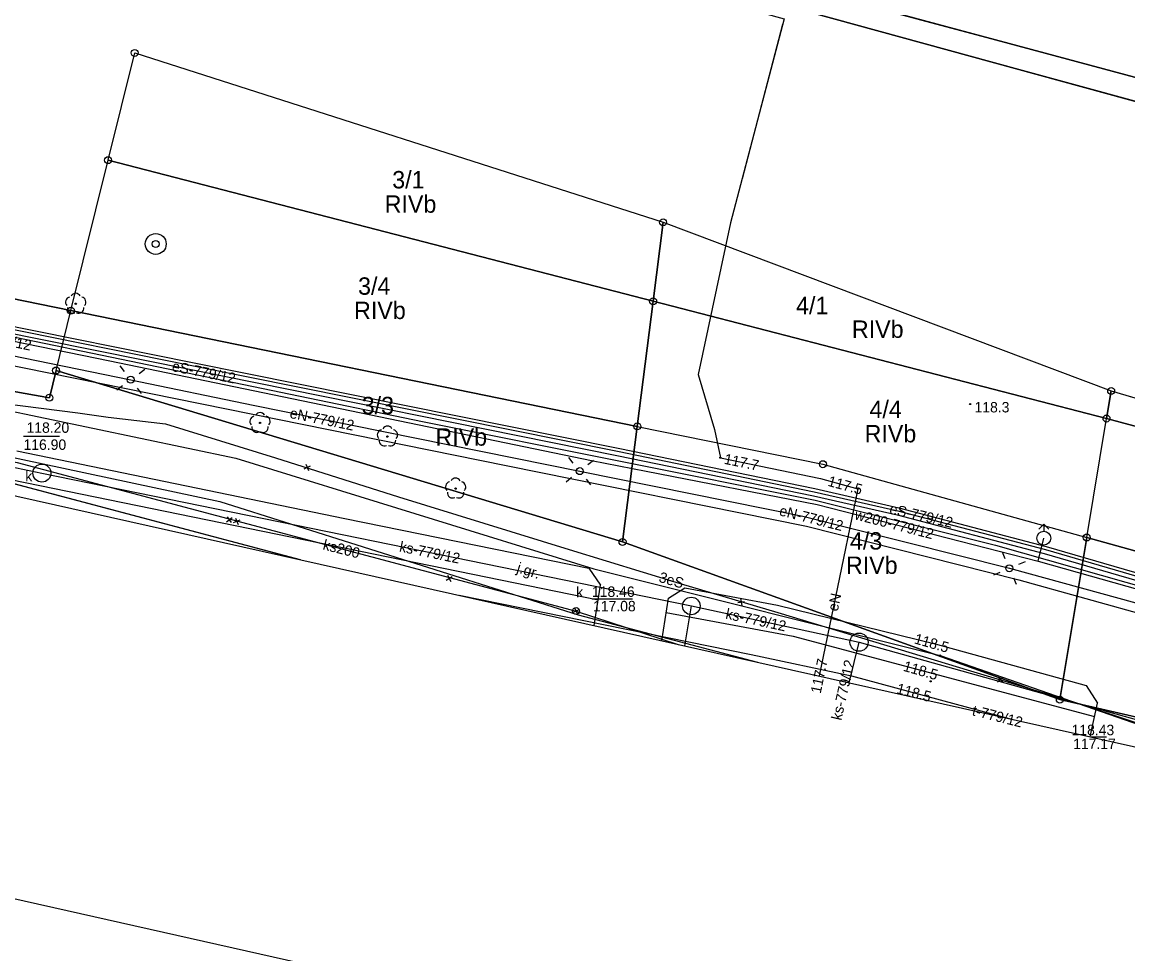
# Model space of a CAD drawing. Extents: x 6424617 to 6425697, y 5665845 to 5667190.
# Drawn here: x 6424782.2 to 6424861.7, y 5665988.5 to 5666055.5 of the extents above; entities that cross this region are included whole.
import ezdxf

# ---------------------------------------------------------------- set-up
doc = ezdxf.new("R2010")
doc.units = 0
for name, color, linetype in [('Warstwa 1', 7, 'Continuous'), ('Warstwa 10', 7, 'Continuous'), ('Warstwa 11', 7, 'Continuous'), ('Warstwa 12', 7, 'Continuous'), ('Warstwa 13', 7, 'Continuous'), ('Warstwa 14', 7, 'Continuous'), ('Warstwa 15', 7, 'Continuous'), ('Warstwa 2', 7, 'Continuous'), ('Warstwa 30', 7, 'Continuous'), ('Warstwa 4', 7, 'Continuous'), ('Warstwa 5', 7, 'Continuous'), ('Warstwa 6', 7, 'Continuous'), ('Warstwa 62', 7, 'Continuous'), ('Warstwa 63', 7, 'Continuous'), ('Warstwa 8', 7, 'Continuous')]:
    doc.layers.add(name, color=color, linetype=linetype)

msp = doc.modelspace()

# ---------------------------------------------------------------- linework, layer by layer
at = {"layer": 'Warstwa 1'}
for p, q in [((6424836.069, 5666058.54), (6424894.579, 5666042.817)), ((6424836.069, 5666058.54), (6424894.579, 5666042.817)), ((6424835.721, 5666057.054), (6424969.125, 5666020.47)), ((6424835.721, 5666057.054), (6424969.125, 5666020.47)), ((6424788.428, 5666045.534), (6424790.341, 5666053.242)), ((6424788.428, 5666045.534), (6424790.341, 5666053.242)), ((6424790.341, 5666053.242), (6424828.327, 5666041.072)), ((6424790.341, 5666053.242), (6424828.327, 5666041.072)), ((6424712.334, 5666049.725), (6424785.747, 5666034.716)), ((6424712.334, 5666049.725), (6424785.747, 5666034.716)), ((6424785.747, 5666034.716), (6424788.428, 5666045.534)), ((6424785.747, 5666034.716), (6424788.428, 5666045.534)), ((6424788.428, 5666045.534), (6424827.609, 5666035.391)), ((6424788.428, 5666045.534), (6424827.609, 5666035.391)), ((6424710.615, 5666041.565), (6424784.211, 5666028.454)), ((6424710.615, 5666041.565), (6424784.211, 5666028.454)), ((6424827.609, 5666035.391), (6424828.327, 5666041.072)), ((6424827.609, 5666035.391), (6424828.327, 5666041.072)), ((6424828.327, 5666041.072), (6424860.534, 5666028.943)), ((6424828.327, 5666041.072), (6424860.534, 5666028.943)), ((6424826.47, 5666026.394), (6424827.609, 5666035.391)), ((6424826.47, 5666026.394), (6424827.609, 5666035.391)), ((6424827.609, 5666035.391), (6424860.2, 5666026.957)), ((6424827.609, 5666035.391), (6424860.2, 5666026.957)), ((6424784.685, 5666030.409), (6424785.747, 5666034.716)), ((6424784.685, 5666030.409), (6424785.747, 5666034.716)), ((6424785.747, 5666034.716), (6424826.47, 5666026.394)), ((6424785.747, 5666034.716), (6424826.47, 5666026.394)), ((6424784.211, 5666028.454), (6424784.685, 5666030.409)), ((6424784.211, 5666028.454), (6424784.685, 5666030.409)), ((6424784.685, 5666030.409), (6424825.409, 5666018.086)), ((6424784.685, 5666030.409), (6424825.409, 5666018.086)), ((6424860.2, 5666026.957), (6424860.534, 5666028.943)), ((6424860.2, 5666026.957), (6424860.534, 5666028.943)), ((6424860.534, 5666028.943), (6424895.19, 5666018.704)), ((6424860.534, 5666028.943), (6424895.19, 5666018.704)), ((6424858.776, 5666018.403), (6424860.2, 5666026.957)), ((6424858.776, 5666018.403), (6424860.2, 5666026.957)), ((6424860.2, 5666026.957), (6424894.667, 5666017.7)), ((6424860.2, 5666026.957), (6424894.667, 5666017.7)), ((6424825.409, 5666018.086), (6424826.47, 5666026.394)), ((6424825.409, 5666018.086), (6424826.47, 5666026.394)), ((6424826.47, 5666026.394), (6424839.818, 5666023.673)), ((6424826.47, 5666026.394), (6424839.818, 5666023.673)), ((6424839.818, 5666023.673), (6424858.776, 5666018.403)), ((6424839.818, 5666023.673), (6424858.776, 5666018.403)), ((6424779.981, 5666022.715), (6424802.225, 5666016.812)), ((6424779.981, 5666022.715), (6424802.225, 5666016.812)), ((6424856.845, 5666006.746), (6424858.776, 5666018.403)), ((6424856.845, 5666006.746), (6424858.776, 5666018.403)), ((6424858.776, 5666018.403), (6424890.456, 5666009.6)), ((6424858.776, 5666018.403), (6424890.456, 5666009.6)), ((6424825.409, 5666018.086), (6424856.845, 5666006.746)), ((6424825.409, 5666018.086), (6424856.845, 5666006.746)), ((6424856.845, 5666006.746), (6424885.537, 5666000.139)), ((6424856.845, 5666006.746), (6424885.537, 5666000.139))]:
    msp.add_line(p, q, dxfattribs=at)
at = {"layer": 'Warstwa 10'}
msp.add_lwpolyline([(6424656.071, 5666052.546), (6424661.157, 5666051.396), (6424669.018, 5666049.655), (6424675.606, 5666048.248), (6424687.507, 5666045.627), (6424688.596, 5666045.389), (6424711.614, 5666040.344), (6424745.27, 5666033.742), (6424759.201, 5666031.098), (6424766.854, 5666029.843), (6424786.263, 5666027.358), (6424788.423, 5666027.048), (6424792.547, 5666026.577), (6424800.463, 5666024.133), (6424809.296, 5666021.315), (6424821.58, 5666017.547), (6424829.542, 5666015.101), (6424836.576, 5666013.009), (6424850.417, 5666008.804), (6424857.534, 5666006.674), (6424862.301, 5666005.107)], dxfattribs=at)
for centre in [(6424790.341, 5666053.242), (6424788.428, 5666045.534), (6424828.327, 5666041.072), (6424785.747, 5666034.716), (6424827.609, 5666035.391), (6424784.685, 5666030.409), (6424784.211, 5666028.454), (6424860.534, 5666028.943), (6424860.2, 5666026.957), (6424826.47, 5666026.394), (6424839.818, 5666023.673), (6424825.409, 5666018.086), (6424858.776, 5666018.403), (6424856.845, 5666006.746)]:
    msp.add_circle(centre, 0.25, dxfattribs=at)
at = {"layer": 'Warstwa 11'}
for centre in [(6424786.1, 5666035.21), (6424799.35, 5666026.64), (6424808.51, 5666025.66), (6424813.41, 5666021.92)]:
    msp.add_circle(centre, 0.05, dxfattribs=at)
for centre, start, end in [((6424786.1, 5666035.585), 30.14713, 149.85287), ((6424785.743, 5666035.326), 102.14713, 221.85287), ((6424785.88, 5666034.907), 174.14713, 293.85287), ((6424786.32, 5666034.907), 246.14713, 5.85287), ((6424786.457, 5666035.326), 318.14713, 77.85287), ((6424798.993, 5666026.756), 102.14713, 221.85287), ((6424799.35, 5666027.015), 30.14713, 149.85287), ((6424799.707, 5666026.756), 318.14713, 77.85287), ((6424799.13, 5666026.337), 174.14713, 293.85287), ((6424799.57, 5666026.337), 246.14713, 5.85287), ((6424808.51, 5666026.035), 30.14713, 149.85287), ((6424808.153, 5666025.776), 102.14713, 221.85287), ((6424808.29, 5666025.357), 174.14713, 293.85287), ((6424808.73, 5666025.357), 246.14713, 5.85287), ((6424808.867, 5666025.776), 318.14713, 77.85287), ((6424813.053, 5666022.036), 102.14713, 221.85287), ((6424813.41, 5666022.295), 30.14713, 149.85287), ((6424813.767, 5666022.036), 318.14713, 77.85287), ((6424813.19, 5666021.617), 174.14713, 293.85287), ((6424813.63, 5666021.617), 246.14713, 5.85287)]:
    msp.add_arc(centre, 0.375, start, end, dxfattribs=at)
at = {"layer": 'Warstwa 12'}
for points in [[(6424806.432, 5666070.699), (6424804.245, 5666065.824), (6424809.759, 5666064.004), (6424814.529, 5666062.559), (6424815.808, 5666061.619), (6424824.451, 5666059.181), (6424837.021, 5666055.705), (6424833.173, 5666041.029), (6424830.852, 5666030.123), (6424832.02, 5666026.17), (6424832.44, 5666024.14), (6424839.63, 5666022.65), (6424842.32, 5666021.91), (6424840.72, 5666014.14), (6424839.536, 5666008.446)], [(6424747.564, 5666029.067), (6424750.011, 5666028.68), (6424766.827, 5666026.199), (6424778.788, 5666024.413), (6424781.89, 5666023.794), (6424800.356, 5666018.883), (6424811.076, 5666016.019), (6424822.07, 5666013.113), (6424829.403, 5666010.718)]]:
    msp.add_lwpolyline(points, dxfattribs=at)
at = {"layer": 'Warstwa 13'}
for centre in [(6424850.4, 5666028), (6424848.24, 5666009.92), (6424847.56, 5666008.06)]:
    msp.add_circle(centre, 0.045, dxfattribs=at)
at = {"layer": 'Warstwa 14'}
for p, q in [((6424784.934, 5666025.662), (6424782.354, 5666025.662)), ((6424826.13, 5666013.972), (6424823.214, 5666013.972)), ((6424859.091, 5666004.062), (6424860.19, 5666004.062))]:
    msp.add_line(p, q, dxfattribs=at)
for centre in [(6424832.44, 5666024.14), (6424842.32, 5666021.91), (6424822.07, 5666013.113)]:
    msp.add_circle(centre, 0.045, dxfattribs=at)
at = {"layer": 'Warstwa 30'}
for radius in [0.75, 0.25]:
    msp.add_circle((6424791.852, 5666039.507), radius, dxfattribs=at)
at = {"layer": 'Warstwa 4'}
msp.add_circle((6424822.07, 5666013.113), 0.25, dxfattribs=at)
at = {"layer": 'Warstwa 6'}
for points in [[(6424995.086, 5666125.706), (6424929.132, 5666143.293), (6424860.068, 5666161.718), (6424858.372, 5666154.628), (6424848.434, 5666111.775), (6424836.069, 5666058.54), (6424900.676, 5666041.179), (6424958.467, 5666024.929), (6424969.493, 5666021.946)], [(6424900.676, 5666041.179), (6424836.069, 5666058.54), (6424835.721, 5666057.054), (6424969.125, 5666020.47), (6424969.493, 5666021.946), (6424958.467, 5666024.929)], [(6424790.341, 5666053.242), (6424828.327, 5666041.072), (6424827.609, 5666035.391), (6424788.428, 5666045.534)], [(6424784.211, 5666028.454), (6424784.685, 5666030.409), (6424785.747, 5666034.716), (6424712.334, 5666049.725), (6424710.615, 5666041.565)], [(6424788.428, 5666045.534), (6424827.609, 5666035.391), (6424826.47, 5666026.394), (6424785.747, 5666034.716)], [(6424828.327, 5666041.072), (6424860.534, 5666028.943), (6424860.2, 5666026.957), (6424827.609, 5666035.391)], [(6424827.609, 5666035.391), (6424826.47, 5666026.394), (6424839.818, 5666023.673), (6424858.776, 5666018.403), (6424860.2, 5666026.957)], [(6424785.747, 5666034.716), (6424826.47, 5666026.394), (6424825.409, 5666018.086), (6424784.685, 5666030.409)], [(6424860.534, 5666028.943), (6424934.12, 5666007.202), (6424894.393, 5666017.773), (6424860.2, 5666026.957)], [(6424860.2, 5666026.957), (6424894.393, 5666017.773), (6424934.12, 5666007.202), (6424963.728, 5665998.454), (6424961.604, 5665989.829), (6424858.776, 5666018.403)], [(6424826.47, 5666026.394), (6424839.818, 5666023.673), (6424858.776, 5666018.403), (6424856.845, 5666006.746), (6424825.409, 5666018.086)], [(6424858.776, 5666018.403), (6424961.604, 5665989.829), (6424959.921, 5665983.009), (6424856.845, 5666006.746)]]:
    msp.add_lwpolyline(points, close=True, dxfattribs=at)
for points in [[(6425247.916, 5665916.885), (6425244.899, 5665943.26), (6425213.05, 5665952.08), (6425191.264, 5665958.118), (6425175.276, 5665962.552), (6425160.354, 5665966.672), (6425114.343, 5665979.367), (6425066.833, 5665992.221), (6424969.125, 5666020.47), (6424835.721, 5666057.054), (6424831.924, 5666058.14), (6424794.137, 5666069.487), (6424779.333, 5666074.236), (6424752.267, 5666082.904), (6424722.032, 5666092.611), (6424673.979, 5666108.224), (6424664.196, 5666111.587)], [(6424658.972, 5666088.288), (6424687.905, 5666078.903), (6424716.673, 5666070.324), (6424715.697, 5666065.716), (6424712.334, 5666049.725), (6424785.747, 5666034.716), (6424788.428, 5666045.534), (6424790.341, 5666053.242), (6424828.327, 5666041.072), (6424860.534, 5666028.943), (6424934.12, 5666007.202), (6424963.728, 5665998.454), (6425016.619, 5665983.165), (6425073.513, 5665966.428), (6425123.829, 5665952.421), (6425122.41, 5665946.75), (6425151.645, 5665938.47)], [(6425042.513, 5665962.938), (6424959.921, 5665983.009), (6424856.845, 5666006.746), (6424825.409, 5666018.086), (6424784.685, 5666030.409), (6424784.211, 5666028.454), (6424710.615, 5666041.565), (6424651.301, 5666054.074)], [(6424762.124, 5666025.803), (6424762.89, 5666026.032), (6424779.981, 5666022.715), (6424802.205, 5666016.816)], [(6424762.124, 5666025.803), (6424762.89, 5666026.032), (6424779.981, 5666022.715), (6424802.205, 5666016.816)]]:
    msp.add_lwpolyline(points, dxfattribs=at)
at = {"layer": 'Warstwa 62'}
for p, q in [((6424752.56, 5666038.913), (6424794.394, 5666030.476)), ((6424752.619, 5666039.206), (6424794.453, 5666030.768)), ((6424752.664, 5666039.429), (6424794.498, 5666030.991)), ((6424758.753, 5666036.132), (6424790.057, 5666029.751)), ((6424767.696, 5666035.369), (6424788.557, 5666031.094)), ((6424778.553, 5666033.455), (6424811.027, 5666026.754)), ((6424780.485, 5666030.991), (6424817.037, 5666023.581)), ((6424788.557, 5666031.094), (6424823.177, 5666023.945)), ((6424794.498, 5666030.991), (6424825.093, 5666024.822)), ((6424794.394, 5666030.476), (6424824.988, 5666024.307)), ((6424794.453, 5666030.768), (6424825.048, 5666024.6)), ((6424790.057, 5666029.751), (6424798.867, 5666027.907)), ((6424798.867, 5666027.907), (6424822.336, 5666023.174)), ((6424764.168, 5666027.06), (6424783.667, 5666023.036)), ((6424762.479, 5666026.467), (6424823.652, 5666013.912)), ((6424811.027, 5666026.754), (6424839.247, 5666021.082)), ((6424781.877, 5666024.627), (6424805.453, 5666019.77)), ((6424825.048, 5666024.6), (6424839.19, 5666021.693)), ((6424825.093, 5666024.822), (6424839.239, 5666021.915)), ((6424823.177, 5666023.945), (6424827.114, 5666023.166)), ((6424824.988, 5666024.307), (6424839.127, 5666021.401)), ((6424783.667, 5666023.036), (6424830.358, 5666013.482)), ((6424817.037, 5666023.581), (6424838.627, 5666019.221)), ((6424822.336, 5666023.174), (6424838.378, 5666019.948)), ((6424827.114, 5666023.166), (6424839.398, 5666020.781)), ((6424839.127, 5666021.401), (6424845.14, 5666020.022)), ((6424839.19, 5666021.693), (6424845.211, 5666020.312)), ((6424839.239, 5666021.915), (6424845.265, 5666020.532)), ((6424839.247, 5666021.082), (6424852.223, 5666017.856)), ((6424839.398, 5666020.781), (6424855.281, 5666016.704)), ((6424838.378, 5666019.948), (6424853.215, 5666016.19)), ((6424845.14, 5666020.022), (6424855.725, 5666017.26)), ((6424845.211, 5666020.312), (6424855.805, 5666017.548)), ((6424845.265, 5666020.532), (6424855.866, 5666017.767)), ((6424805.453, 5666019.77), (6424822.984, 5666016.19)), ((6424838.627, 5666019.221), (6424853.907, 5666015.356)), ((6424855.688, 5666019.352), (6424855.334, 5666018.998)), ((6424855.688, 5666019.352), (6424855.688, 5666018.852)), ((6424855.688, 5666019.352), (6424856.042, 5666018.998)), ((6424855.281, 5666016.704), (6424855.688, 5666018.352)), ((6424852.223, 5666017.856), (6424867.964, 5666013.389)), ((6424855.805, 5666017.548), (6424870.339, 5666013.294)), ((6424855.866, 5666017.767), (6424870.401, 5666013.513)), ((6424855.281, 5666016.704), (6424872.422, 5666011.882)), ((6424855.725, 5666017.26), (6424870.258, 5666013.007)), ((6424822.984, 5666016.19), (6424823.835, 5666014.984)), ((6424853.215, 5666016.19), (6424876.604, 5666009.762)), ((6424853.907, 5666015.356), (6424899.995, 5666002.487)), ((6424813.669, 5666014.246), (6424834.665, 5666009.986)), ((6424823.378, 5666012.069), (6424823.835, 5666014.984)), ((6424828.709, 5666014.045), (6424829.879, 5666014.789)), ((6424829.879, 5666014.789), (6424836.544, 5666013.548)), ((6424828.228, 5666010.982), (6424828.709, 5666014.045)), ((6424829.89, 5666010.609), (6424830.358, 5666013.482)), ((6424830.358, 5666013.482), (6424842.412, 5666010.876)), ((6424836.544, 5666013.548), (6424847.889, 5666010.748)), ((6424828.546, 5666013.008), (6424837.679, 5666011.297)), ((6424837.679, 5666011.297), (6424859.34, 5666005.528)), ((6424841.692, 5666007.963), (6424842.412, 5666010.876)), ((6424842.412, 5666010.876), (6424866.235, 5666004.229)), ((6424847.889, 5666010.748), (6424858.737, 5666007.77)), ((6424834.665, 5666009.986), (6424841.865, 5666008.462)), ((6424841.865, 5666008.462), (6424853.464, 5666005.324)), ((6424858.737, 5666007.77), (6424859.553, 5666006.493)), ((6424859.021, 5666004.078), (6424859.553, 5666006.493))]:
    msp.add_line(p, q, dxfattribs=at)
for points in [[(6424789.607, 5666030.35), (6424789.307, 5666030.751)], [(6424790.657, 5666030.2), (6424791.057, 5666030.501)], [(6424789.457, 5666029.301), (6424789.057, 5666029)], [(6424790.507, 5666029.151), (6424790.807, 5666028.75)], [(6424821.868, 5666023.759), (6424821.555, 5666024.15)], [(6424822.921, 5666023.642), (6424823.312, 5666023.955)], [(6424802.513, 5666023.338), (6424802.967, 5666023.55)], [(6424802.635, 5666023.671), (6424802.846, 5666023.217)], [(6424821.751, 5666022.706), (6424821.36, 5666022.393)], [(6424822.804, 5666022.589), (6424823.117, 5666022.198)], [(6424796.936, 5666019.54), (6424797.342, 5666019.833)], [(6424796.993, 5666019.889), (6424797.285, 5666019.483)], [(6424797.587, 5666019.803), (6424797.772, 5666019.338)], [(6424797.447, 5666019.478), (6424797.912, 5666019.664)], [(6424852.922, 5666016.88), (6424852.725, 5666017.34)], [(6424853.905, 5666016.484), (6424854.365, 5666016.68)], [(6424852.525, 5666015.897), (6424852.065, 5666015.7)], [(6424812.732, 5666015.346), (6424813.17, 5666015.588)], [(6424812.829, 5666015.686), (6424813.072, 5666015.248)], [(6424853.509, 5666015.5), (6424853.705, 5666015.04)], [(6424833.691, 5666013.726), (6424834.186, 5666013.805)], [(6424833.899, 5666014.013), (6424833.977, 5666013.518)], [(6424821.836, 5666013.02), (6424822.288, 5666013.235)], [(6424821.955, 5666013.354), (6424822.169, 5666012.901)], [(6424852.361, 5666008.036), (6424852.741, 5666008.363)], [(6424852.388, 5666008.389), (6424852.714, 5666008.01)]]:
    msp.add_lwpolyline(points, dxfattribs=at)
for centre, radius in [((6424790.057, 5666029.751), 0.25), ((6424783.667, 5666023.036), 0.648), ((6424822.336, 5666023.174), 0.25), ((6424855.688, 5666018.352), 0.5), ((6424853.215, 5666016.19), 0.25), ((6424830.358, 5666013.482), 0.631), ((6424842.412, 5666010.876), 0.652)]:
    msp.add_circle(centre, radius, dxfattribs=at)
at = {"layer": 'Warstwa 63'}
for points in [[(6424616.753, 5666029.383), (6424876.877, 5667189.58), (6425697.302, 5667005.636), (6425437.178, 5665845.439)], [(6425341.164, 5665895.978), (6425588.9, 5667000.928), (6424898.307, 5667155.763), (6424650.57, 5666050.814)]]:
    msp.add_lwpolyline(points, close=True, dxfattribs=at)
at = {"layer": 'Warstwa 8'}
for p, q in [((6424836.909, 5666055.278), (6424834, 5666044.182)), ((6424773.33, 5666029.19), (6424797.6, 5666024.11)), ((6424774.96, 5666025.56), (6424796.47, 5666020.98)), ((6424797.6, 5666024.11), (6424823.35, 5666016.16)), ((6424796.47, 5666020.98), (6424822.22, 5666012.84)), ((6424823.35, 5666016.16), (6424848.24, 5666009.92)), ((6424822.22, 5666012.84), (6424835.108, 5666009.439)), ((6424848.24, 5666009.92), (6424862.654, 5666004.915))]:
    msp.add_line(p, q, dxfattribs=at)
msp.add_lwpolyline([(6424842.32, 5666021.91), (6424840.72, 5666014.14), (6424839.536, 5666008.446)], dxfattribs=at)

# ---------------------------------------------------------------- texts
at = {"layer": 'Warstwa 11'}
msp.add_text('3eS', height=0.75, rotation=343.79187, dxfattribs=at).set_placement((6424827.965, 5666015.228))
at = {"layer": 'Warstwa 13'}
msp.add_text('118.3', height=0.75, dxfattribs=at).set_placement((6424850.713, 5666027.396))
for s, rotation, p in [('ks200', 345.73419, (6424803.817, 5666017.552)), ('eN', 78.25458, (6424840.877, 5666013.053)), ('118.5', 344.03251, (6424846.328, 5666010.798)), ('118.5', 344.03251, (6424845.535, 5666008.829)), ('118.5', 345.21853, (6424845.049, 5666007.213))]:
    msp.add_text(s, height=0.75, rotation=rotation, dxfattribs=at).set_placement(p)
at = {"layer": 'Warstwa 14'}
for s, p in [('116.90', (6424782.347, 5666024.703)), ('117.08', (6424823.289, 5666013.094)), ('117.17', (6424857.802, 5666003.187))]:
    msp.add_text(s, height=0.75, dxfattribs=at).set_placement(p)
for s, rotation, p in [('117.7', 348.28958, (6424832.665, 5666023.71)), ('117.5', 344.61693, (6424840.112, 5666022.129)), ('117.7', 78.25458, (6424839.652, 5666007.142))]:
    msp.add_text(s, height=0.75, rotation=rotation, dxfattribs=at).set_placement(p)
at = {"layer": 'Warstwa 15'}
for s, height, p in [('3/1', 1.25, (6424808.853, 5666043.504)), ('3/4', 1.25, (6424806.397, 5666035.856)), ('4/1', 1.25, (6424837.883, 5666034.46)), ('3/3', 1.25, (6424806.658, 5666027.268)), ('4/4', 1.25, (6424843.161, 5666026.995)), ('118.20', 0.75, (6424782.565, 5666025.93)), ('4/3', 1.25, (6424841.755, 5666017.535)), ('118.46', 0.75, (6424823.213, 5666014.133)), ('118.43', 0.75, (6424857.687, 5666004.187))]:
    msp.add_text(s, height=height, dxfattribs=at).set_placement(p)
at = {"layer": 'Warstwa 2'}
for p in [(6424808.31, 5666041.754), (6424806.11, 5666034.106), (6424841.898, 5666032.757), (6424811.959, 5666025.004), (6424842.81, 5666025.245), (6424841.468, 5666015.785)]:
    msp.add_text('RIVb', height=1.25, dxfattribs=at).set_placement(p)
at = {"layer": 'Warstwa 5'}
for p in [(6424782.478, 5666022.439), (6424822.078, 5666014.106)]:
    msp.add_text('k', height=0.75, dxfattribs=at).set_placement(p)
at = {"layer": 'Warstwa 62'}
for s, height, rotation, p in [('w200-779/12', 0.74999, 348.22743, (6424777.149, 5666033.016)), ('eS-779/12', 0.75, 348.60072, (6424792.971, 5666030.38)), ('eN-779/12', 0.75, 348.59855, (6424801.441, 5666027.005)), ('eS-779/12', 0.75, 347.07925, (6424844.549, 5666020.125)), ('eN-779/12', 0.75, 345.78672, (6424836.623, 5666020.005)), ('w200-779/12', 0.75, 345.60322, (6424842.045, 5666019.714)), ('ks-779/12', 0.75, 348.43512, (6424809.322, 5666017.403)), ('ks-779/12', 0.75, 347.80171, (6424832.771, 5666012.577)), ('ks-779/12', 0.75, 77.16567, (6424841.133, 5666005.211)), ('t-779/12', 0.75, 345.91927, (6424850.491, 5666005.63))]:
    msp.add_text(s, height=height, rotation=rotation, dxfattribs=at).set_placement(p)
at = {"layer": 'Warstwa 8'}
msp.add_text('j.gr.', height=0.75, rotation=342.45687, dxfattribs=at).set_placement((6424817.748, 5666015.917))

doc.saveas('drawing.dxf')
